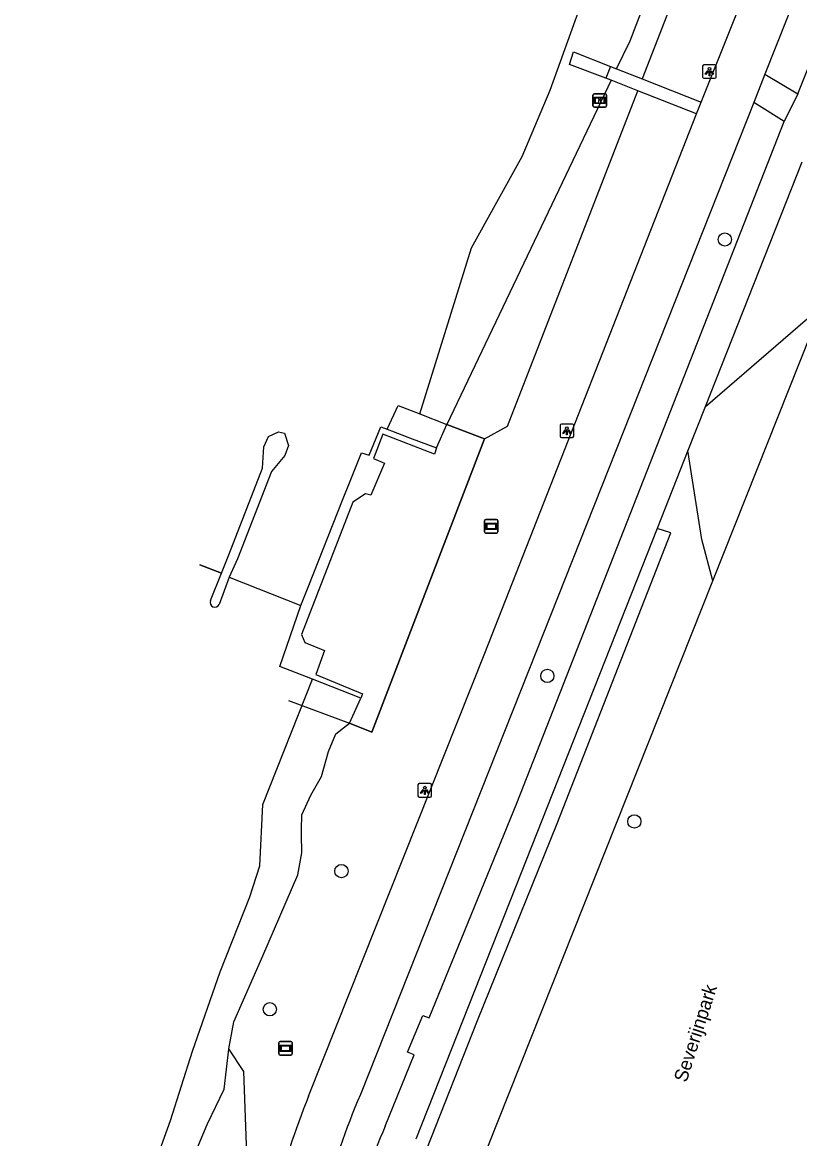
# Model space of a CAD drawing. Extents: x 159040 to 160094, y 381214 to 382518.
# Drawn here: x 159051.1 to 159108.4, y 381381.3 to 381463.6 of the extents above; entities that cross this region are included whole.
import ezdxf

# ---------------------------------------------------------------- set-up
doc = ezdxf.new("R2010")
doc.units = 0
for name, color, linetype in [('IMGEO_Boom', 7, 'Continuous'), ('IMGEO_Fietspad_gesloten', 7, 'Continuous'), ('IMGEO_Fietspad_open', 7, 'Continuous'), ('IMGEO_Groenvoorziening', 7, 'Continuous'), ('IMGEO_Haag', 7, 'Continuous'), ('IMGEO_Hek', 7, 'Continuous'), ('IMGEO_Informatiebord', 7, 'Continuous'), ('IMGEO_Kademuur', 7, 'Continuous'), ('IMGEO_Lichtpunt', 7, 'Continuous'), ('IMGEO_Muur', 7, 'Continuous'), ('IMGEO_Oever', 7, 'Continuous'), ('IMGEO_Openbare_ruimte_label', 7, 'Continuous'), ('IMGEO_Stuw', 7, 'Continuous'), ('IMGEO_Terreindeel_gesloten', 7, 'Continuous'), ('IMGEO_Verklikker', 7, 'Continuous'), ('IMGEO_Voetpad_gesloten', 7, 'Continuous'), ('IMGEO_Voetpad_open', 7, 'Continuous'), ('IMGEO_Waterloop', 7, 'Continuous')]:
    doc.layers.add(name, color=color, linetype=linetype)

msp = doc.modelspace()

# ---------------------------------------------------------------- linework, layer by layer
at = {"layer": 'IMGEO_Boom'}
for centre in [(159102.842, 381447.55), (159089.755, 381415.368), (159096.168, 381404.641), (159074.573, 381400.979), (159069.295, 381390.792)]:
    msp.add_circle(centre, 0.489, dxfattribs=at)
at = {"layer": 'IMGEO_Fietspad_gesloten'}
for points in [[(159101.089, 381457.676), (159118.062, 381500), (159130.725, 381532.054)], [(159133.966, 381530.765), (159128.413, 381516.751), (159121.787, 381500), (159105.799, 381459.74)], [(159105.799, 381459.74), (159104.968, 381457.637)], [(159104.968, 381457.637), (159088.397, 381415.787), (159075.977, 381384.503)], [(159100.744, 381456.823), (159101.089, 381457.676)], [(159072.153, 381384.386), (159085.147, 381417.046), (159100.744, 381456.823)]]:
    msp.add_lwpolyline(points, dxfattribs=at)
for centre, radius, start, end in [((159121.083, 381364.46), 52.832, 157.84214, 175.41956), ((159123.078, 381364.014), 51.365, 156.49058, 175.06306)]:
    msp.add_arc(centre, radius, start, end, dxfattribs=at)
at = {"layer": 'IMGEO_Fietspad_open'}
for points in [[(159105.799, 381459.74), (159108.209, 381458.295)], [(159107.22, 381456.259), (159104.968, 381457.637)], [(159108.209, 381458.295), (159107.22, 381456.259)]]:
    msp.add_lwpolyline(points, dxfattribs=at)
at = {"layer": 'IMGEO_Groenvoorziening'}
for points in [[(159103.28, 381476.195), (159096.757, 381459.383)], [(159085.127, 381432.847), (159086.821, 381433.776), (159096.42, 381458.515)], [(159101.389, 381435.218), (159110.026, 381442.646)], [(159101.964, 381422.383), (159110.026, 381442.646)], [(159081.576, 381432.185), (159082.353, 381433.919)], [(159082.353, 381433.919), (159085.127, 381432.847)], [(159085.127, 381432.847), (159076.818, 381411.216), (159075.17, 381411.876)], [(159101.964, 381422.383), (159101.154, 381425.421), (159100.113, 381431.985)], [(159082.05, 381369.058), (159083.791, 381376.704), (159101.964, 381422.383)], [(159075.17, 381411.876), (159076.005, 381413.721)], [(159066.268, 381387.878), (159066.631, 381389.858), (159068.775, 381394.736), (159071.366, 381400.708), (159071.653, 381402.323), (159071.629, 381403.666), (159071.622, 381404.047), (159071.65, 381405.135), (159072.308, 381406.567), (159073.108, 381407.945), (159073.611, 381409.79), (159074.154, 381411.101), (159075.17, 381411.876)], [(159060.769, 381368.014), (159061.134, 381371.1), (159062.061, 381376.243), (159062.963, 381378.182), (159064.666, 381382.303), (159065.941, 381384.911), (159066.263, 381387.851), (159066.268, 381387.878)], [(159067.06, 381367.012), (159067.888, 381372.025), (159067.383, 381386.198), (159066.268, 381387.878)]]:
    msp.add_lwpolyline(points, dxfattribs=at)
at = {"layer": 'IMGEO_Haag'}
msp.add_lwpolyline([(159080.137, 381366.258), (159077.753, 381367.787), (159078.997, 381374.732), (159080.837, 381380.433), (159084.595, 381389.97), (159090.477, 381404.482), (159098.848, 381425.914), (159097.845, 381426.239)], dxfattribs=at)
at = {"layer": 'IMGEO_Hek'}
for points in [[(159077.958, 381433.553), (159078.748, 381435.312), (159080.356, 381434.691)], [(159080.356, 381434.691), (159082.353, 381433.919)], [(159070.676, 381413.547), (159075.17, 381411.876), (159076.818, 381411.216), (159085.127, 381432.847), (159082.353, 381433.919)]]:
    msp.add_lwpolyline(points, dxfattribs=at)
at = {"layer": 'IMGEO_Informatiebord'}
for p, q in [((159093.119, 381457.398), (159093.119, 381458.198)), ((159093.119, 381458.198), (159093.119, 381457.398)), ((159093.219, 381458.298), (159094.009, 381458.298)), ((159094.009, 381458.298), (159093.219, 381458.298)), ((159094.109, 381458.198), (159094.109, 381457.398)), ((159094.109, 381457.398), (159094.109, 381458.198)), ((159094.009, 381457.298), (159093.219, 381457.298)), ((159093.219, 381457.298), (159094.009, 381457.298))]:
    msp.add_line(p, q, dxfattribs=at)
for points in [[(159093.22, 381458.03), (159094.008, 381458.03), (159094.008, 381457.566), (159093.22, 381457.566), (159093.22, 381458.03)], [(159093.285, 381457.965), (159093.285, 381457.631), (159093.56, 381457.631), (159093.561, 381457.844), (159093.665, 381457.845), (159093.666, 381457.631), (159093.943, 381457.631), (159093.943, 381457.965), (159093.667, 381457.965), (159093.667, 381457.885), (159093.561, 381457.885), (159093.561, 381457.965), (159093.285, 381457.965)]]:
    msp.add_lwpolyline(points, dxfattribs=at)
for centre, start, end in [((159093.219, 381458.198), 90, 180), ((159093.219, 381458.198), 90, 180), ((159094.009, 381458.198), 0, 90), ((159094.009, 381458.198), 360, 90), ((159093.219, 381457.398), 180, 270), ((159093.219, 381457.398), 180, 270), ((159094.009, 381457.398), 270, 0), ((159094.009, 381457.398), 270, 0)]:
    msp.add_arc(centre, 0.1, start, end, dxfattribs=at)
at = {"layer": 'IMGEO_Kademuur'}
for points in [[(159071.591, 381420.571), (159072.182, 381422.026), (159074.642, 381428.34), (159075.222, 381429.731), (159076.046, 381431.824), (159076.607, 381431.64), (159077.482, 381433.733), (159077.958, 381433.553)], [(159081.576, 381432.185), (159081.43, 381431.713), (159077.616, 381433.201), (159076.927, 381431.39), (159077.744, 381431.058), (159076.745, 381428.697), (159076.351, 381428.793), (159075.419, 381428.172), (159071.631, 381418.427), (159071.879, 381417.846), (159073.321, 381417.254), (159072.696, 381415.482), (159076.116, 381414.052), (159076.005, 381413.721)], [(159077.958, 381433.553), (159079.786, 381432.862), (159081.576, 381432.185)], [(159072.448, 381415.121), (159070.035, 381416.071), (159071.591, 381420.571)], [(159076.005, 381413.721), (159072.448, 381415.121)]]:
    msp.add_lwpolyline(points, dxfattribs=at)
at = {"layer": 'IMGEO_Lichtpunt'}
for p, q in [((159101.204, 381460.332), (159101.204, 381459.525)), ((159101.204, 381460.332), (159101.204, 381459.525)), ((159102.106, 381460.427), (159101.298, 381460.427)), ((159102.106, 381460.427), (159101.298, 381460.427)), ((159102.2, 381459.525), (159102.2, 381460.332)), ((159102.2, 381459.525), (159102.2, 381460.332)), ((159101.298, 381459.431), (159102.106, 381459.431)), ((159101.298, 381459.431), (159102.106, 381459.431)), ((159090.7, 381433.847), (159090.7, 381433.04)), ((159090.7, 381433.847), (159090.7, 381433.04)), ((159091.602, 381433.942), (159090.794, 381433.942)), ((159091.602, 381433.942), (159090.794, 381433.942)), ((159091.696, 381433.04), (159091.696, 381433.847)), ((159091.696, 381433.04), (159091.696, 381433.847)), ((159090.794, 381432.946), (159091.602, 381432.946)), ((159090.794, 381432.946), (159091.602, 381432.946)), ((159080.218, 381407.336), (159080.218, 381406.529)), ((159080.218, 381407.336), (159080.218, 381406.529)), ((159081.12, 381407.431), (159080.312, 381407.431)), ((159081.12, 381407.431), (159080.312, 381407.431)), ((159081.214, 381406.529), (159081.214, 381407.336)), ((159081.214, 381406.529), (159081.214, 381407.336)), ((159080.312, 381406.435), (159081.12, 381406.435)), ((159080.312, 381406.435), (159081.12, 381406.435))]:
    msp.add_line(p, q, dxfattribs=at)
for points in [[(159101.578, 381459.996), (159101.617, 381459.968), (159101.429, 381459.706), (159101.391, 381459.733), (159101.578, 381459.996)], [(159101.79, 381459.968), (159101.828, 381459.995), (159102.015, 381459.733), (159101.976, 381459.705), (159101.79, 381459.968)], [(159101.68, 381459.948), (159101.727, 381459.948), (159101.727, 381459.626), (159101.68, 381459.626), (159101.68, 381459.948)], [(159091.074, 381433.511), (159091.113, 381433.483), (159090.925, 381433.221), (159090.887, 381433.248), (159091.074, 381433.511)], [(159091.176, 381433.463), (159091.223, 381433.463), (159091.223, 381433.141), (159091.176, 381433.141), (159091.176, 381433.463)], [(159091.286, 381433.483), (159091.324, 381433.51), (159091.511, 381433.248), (159091.472, 381433.22), (159091.286, 381433.483)], [(159080.592, 381407), (159080.631, 381406.972), (159080.443, 381406.71), (159080.405, 381406.737), (159080.592, 381407)], [(159080.694, 381406.952), (159080.741, 381406.952), (159080.741, 381406.63), (159080.694, 381406.63), (159080.694, 381406.952)], [(159080.804, 381406.972), (159080.842, 381406.999), (159081.029, 381406.737), (159080.99, 381406.709), (159080.804, 381406.972)]]:
    msp.add_lwpolyline(points, dxfattribs=at)
for centre in [(159101.703, 381460.13), (159091.199, 381433.645), (159080.717, 381407.134)]:
    msp.add_circle(centre, 0.0994, dxfattribs=at)
for centre, start, end in [((159101.298, 381460.332), 90, 180), ((159101.298, 381460.332), 90, 180), ((159102.106, 381460.332), 0, 90), ((159102.106, 381460.332), 0, 90), ((159101.298, 381459.525), 180, 270), ((159101.298, 381459.525), 180, 270), ((159102.106, 381459.525), 270, 0), ((159102.106, 381459.525), 270, 360), ((159090.794, 381433.847), 90, 180), ((159090.794, 381433.847), 90, 180), ((159091.602, 381433.847), 0, 90), ((159091.602, 381433.847), 0, 90), ((159090.794, 381433.04), 180, 270), ((159090.794, 381433.04), 180, 270), ((159091.602, 381433.04), 270, 0), ((159091.602, 381433.04), 270, 360), ((159080.312, 381407.336), 90, 180), ((159080.312, 381407.336), 90, 180), ((159081.12, 381407.336), 0, 90), ((159081.12, 381407.336), 0, 90), ((159080.312, 381406.529), 180, 270), ((159080.312, 381406.529), 180, 270), ((159081.12, 381406.529), 270, 0), ((159081.12, 381406.529), 270, 360)]:
    msp.add_arc(centre, 0.0946, start, end, dxfattribs=at)
at = {"layer": 'IMGEO_Muur'}
for points in [[(159065.722, 381422.948), (159066.277, 381424.288), (159068.748, 381430.679), (159068.843, 381432.254), (159069.189, 381433.033), (159069.934, 381433.359), (159070.366, 381433.263), (159070.682, 381432.353), (159070.412, 381431.613), (159069.412, 381430.433), (159066.915, 381424.004), (159066.309, 381422.663)], [(159064.922, 381420.92), (159065.722, 381422.948)], [(159066.309, 381422.663), (159065.56, 381420.636)]]:
    msp.add_lwpolyline(points, dxfattribs=at)
msp.add_arc((159065.245, 381420.786), 0.349, 157.4208, 334.58758, dxfattribs=at)
at = {"layer": 'IMGEO_Oever'}
for points in [[(159094.861, 381460.13), (159095.849, 381462.201), (159110.325, 381500), (159113.106, 381507.262)], [(159094.457, 381459.284), (159082.353, 381433.919)]]:
    msp.add_lwpolyline(points, dxfattribs=at)
at = {"layer": 'IMGEO_Stuw'}
for points in [[(159065.722, 381422.948), (159064.132, 381423.551)], [(159066.309, 381422.663), (159071.591, 381420.571)]]:
    msp.add_lwpolyline(points, dxfattribs=at)
at = {"layer": 'IMGEO_Terreindeel_gesloten'}
msp.add_lwpolyline([(159094.058, 381459.44), (159091.376, 381460.456), (159091.689, 381461.382), (159094.411, 381460.307)], dxfattribs=at)
at = {"layer": 'IMGEO_Verklikker'}
for p, q in [((159085.126, 381426.004), (159085.126, 381426.804)), ((159085.126, 381426.804), (159085.126, 381426.004)), ((159085.226, 381426.904), (159086.016, 381426.904)), ((159086.016, 381426.904), (159085.226, 381426.904)), ((159086.116, 381426.804), (159086.116, 381426.004)), ((159086.116, 381426.004), (159086.116, 381426.804)), ((159086.016, 381425.904), (159085.226, 381425.904)), ((159085.226, 381425.904), (159086.016, 381425.904)), ((159070.058, 381388.414), (159070.848, 381388.414)), ((159070.848, 381388.414), (159070.058, 381388.414)), ((159069.958, 381387.514), (159069.958, 381388.314)), ((159069.958, 381388.314), (159069.958, 381387.514)), ((159070.948, 381388.314), (159070.948, 381387.514)), ((159070.948, 381387.514), (159070.948, 381388.314)), ((159070.848, 381387.414), (159070.058, 381387.414)), ((159070.058, 381387.414), (159070.848, 381387.414))]:
    msp.add_line(p, q, dxfattribs=at)
for points in [[(159085.227, 381426.636), (159086.015, 381426.636), (159086.015, 381426.172), (159085.227, 381426.172), (159085.227, 381426.636)], [(159085.292, 381426.571), (159085.292, 381426.237), (159085.95, 381426.237), (159085.95, 381426.571), (159085.292, 381426.571)], [(159070.059, 381388.146), (159070.847, 381388.146), (159070.847, 381387.682), (159070.059, 381387.682), (159070.059, 381388.146)], [(159070.124, 381388.081), (159070.124, 381387.747), (159070.782, 381387.747), (159070.782, 381388.081), (159070.124, 381388.081)]]:
    msp.add_lwpolyline(points, dxfattribs=at)
for centre, start, end in [((159085.226, 381426.804), 90, 180), ((159085.226, 381426.804), 90, 180), ((159086.016, 381426.804), 0, 90), ((159086.016, 381426.804), 360, 90), ((159085.226, 381426.004), 180, 270), ((159085.226, 381426.004), 180, 270), ((159086.016, 381426.004), 270, 0), ((159086.016, 381426.004), 270, 0), ((159070.058, 381388.314), 90, 180), ((159070.058, 381388.314), 90, 180), ((159070.848, 381388.314), 0, 90), ((159070.848, 381388.314), 360, 90), ((159070.058, 381387.514), 180, 270), ((159070.058, 381387.514), 180, 270), ((159070.848, 381387.514), 270, 0), ((159070.848, 381387.514), 270, 0)]:
    msp.add_arc(centre, 0.1, start, end, dxfattribs=at)
at = {"layer": 'IMGEO_Voetpad_gesloten'}
for points in [[(159108.209, 381458.295), (159124.902, 381500), (159137.709, 381532.746), (159143.019, 381545.696), (159144.764, 381549.958), (159146.765, 381554.781), (159153.102, 381565.806), (159156.922, 381572.451)], [(159077.808, 381382.173), (159079.946, 381387.426), (159079.451, 381387.628), (159080.586, 381390.34), (159081.054, 381390.149), (159087.5, 381405.987), (159107.22, 381456.259)], [(159108.504, 381453.245), (159101.389, 381435.218)], [(159101.389, 381435.218), (159100.113, 381431.985)], [(159100.113, 381431.985), (159097.845, 381426.239)], [(159097.845, 381426.239), (159087.825, 381400.853), (159080.055, 381381.211)]]:
    msp.add_lwpolyline(points, dxfattribs=at)
msp.add_arc((159115.718, 381365.65), 41.355, 156.4499, 177.28579, dxfattribs=at)
at = {"layer": 'IMGEO_Voetpad_open'}
for points in [[(159094.411, 381460.307), (159094.058, 381459.44)], [(159094.411, 381460.307), (159094.861, 381460.13)], [(159094.861, 381460.13), (159096.757, 381459.383)], [(159094.457, 381459.284), (159094.058, 381459.44)], [(159096.42, 381458.515), (159094.457, 381459.284)], [(159096.757, 381459.383), (159101.089, 381457.676)], [(159100.744, 381456.823), (159096.42, 381458.515)]]:
    msp.add_lwpolyline(points, dxfattribs=at)
at = {"layer": 'IMGEO_Waterloop'}
for points in [[(159077.958, 381433.553), (159078.748, 381435.312), (159080.356, 381434.691), (159084.172, 381446.93), (159087.907, 381453.659), (159089.953, 381458.553), (159095.285, 381473.381), (159095.288, 381475.751), (159101.127, 381488.347), (159104.644, 381496.76), (159105.747, 381500), (159107.049, 381503.822), (159111.886, 381516.027), (159113.248, 381519.716), (159113.978, 381521.692), (159115.264, 381524.327), (159117.2, 381529.715), (159118.553, 381532.87)], [(159064.132, 381423.551), (159065.722, 381422.948)], [(159066.309, 381422.663), (159071.591, 381420.571)], [(159051.05, 381332.975), (159051.187, 381334.218), (159052.846, 381344.09), (159054.307, 381350.518), (159057.228, 381364.908), (159058.543, 381370.752), (159059.128, 381373.966), (159060.077, 381377.326), (159061.976, 381382.585), (159063.583, 381387.699), (159065.629, 381393.542), (159067.82, 381399.094), (159068.55, 381401.358), (159068.77, 381405.887), (159072.448, 381415.121)]]:
    msp.add_lwpolyline(points, dxfattribs=at)

# ---------------------------------------------------------------- texts
at = {"layer": 'IMGEO_Openbare_ruimte_label'}
msp.add_text('Severijnpark', height=1, rotation=72.18111, dxfattribs=at).set_placement((159100.007, 381385.343))

doc.saveas('drawing.dxf')
